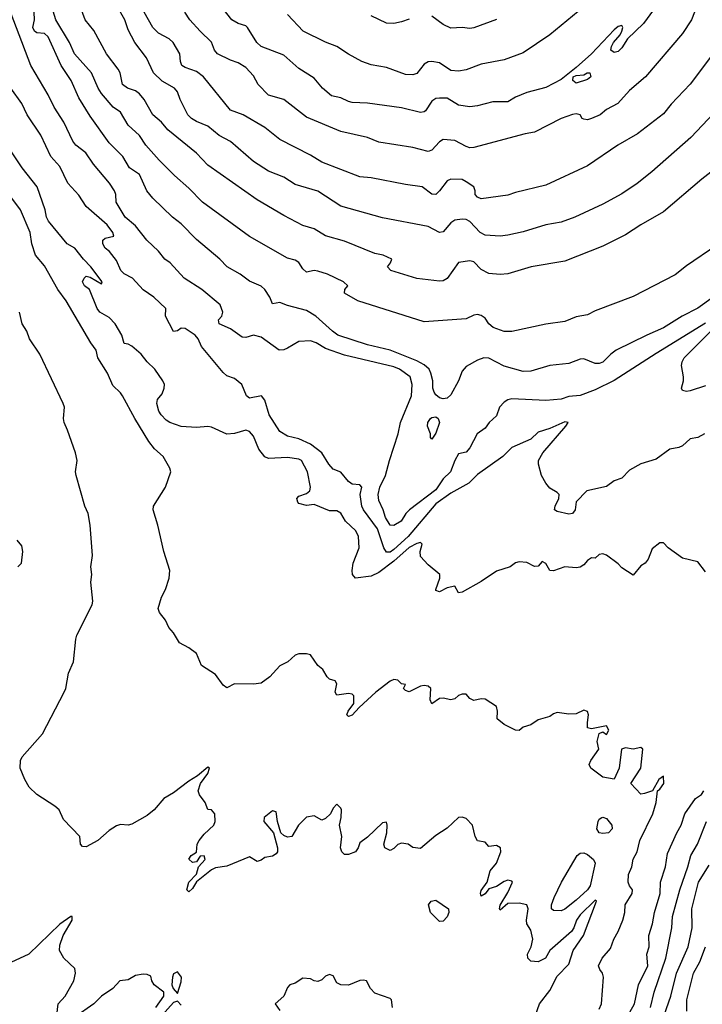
# Model space of a CAD drawing. Header units: metres. Extents: x -46681 to -43747, y -240911 to -237677.
# Tile 366 of 656: x -44753 to -44664, y -240104 to -239975. Entities that reach past the tile are written whole.
import ezdxf

# ---------------------------------------------------------------- set-up
doc = ezdxf.new("R2010")
doc.units = ezdxf.units.M
doc.layers.add('CONTOUR_INDEX', color=1, linetype='Continuous')
doc.layers.add('CONTOUR_INTER', color=3, linetype='Continuous')

msp = doc.modelspace()

# ---------------------------------------------------------------- linework, layer by layer
at = {"layer": 'CONTOUR_INDEX'}
for points, elevation in [([(-44662.07, -240011.02), (-44664.1, -240012.46), (-44666.17, -240013.52), (-44668.6, -240015.06), (-44670.83, -240016.02), (-44674.83, -240018.02), (-44675.56, -240018.52), (-44676.6, -240019.57), (-44677.1, -240019.76), (-44677.6, -240019.76), (-44679.1, -240019.14), (-44679.6, -240019.2), (-44681.1, -240019.74), (-44683.6, -240020.04), (-44686.1, -240020.78), (-44687.1, -240020.82), (-44689.6, -240020.09), (-44691.6, -240019.04), (-44692.25, -240019.02), (-44693.1, -240019.33), (-44694.6, -240020.14), (-44695.1, -240020.75), (-44695.59, -240022.02), (-44696.6, -240023.87), (-44697.1, -240024.33), (-44697.6, -240024.42), (-44698.1, -240024.3), (-44698.6, -240023.87), (-44698.8, -240023.52), (-44698.96, -240023.02), (-44698.97, -240022.02), (-44699.25, -240021.02), (-44699.46, -240020.52), (-44700.1, -240019.93), (-44701.1, -240019.41), (-44704.6, -240018), (-44707.6, -240017.31), (-44711.49, -240016.02), (-44712.21, -240015.52), (-44714.4, -240013.52), (-44715.6, -240012.8), (-44718.1, -240012.14), (-44719.1, -240011.72), (-44720.1, -240011.91), (-44720.44, -240011.02), (-44721.1, -240010.01), (-44721.6, -240009.58), (-44723.1, -240008.92), (-44724.33, -240008.02), (-44726.04, -240007.02), (-44727, -240006.02), (-44730.1, -240003.43), (-44732.1, -240001.39), (-44733.26, -240000.52), (-44735.85, -239998.02), (-44736.61, -239997.02), (-44737.6, -239994.87), (-44738.91, -239994.02), (-44739.77, -239992.52), (-44741.6, -239990.7), (-44744.1, -239987.19), (-44745.6, -239984.78), (-44746.6, -239982.51), (-44747.89, -239980.52), (-44749.6, -239976.77), (-44750.1, -239976.34), (-44751.1, -239976.25), (-44751.42, -239976.02), (-44751.62, -239975.52), (-44751.43, -239974.52), (-44751.44, -239973.52)], 80), ([(-44664.54, -239973.52), (-44664.95, -239974.52), (-44666.1, -239976.33), (-44671, -239982.02), (-44673.1, -239983.83), (-44674.63, -239985.52), (-44676.1, -239986.34), (-44676.96, -239987.02), (-44678.1, -239987.53), (-44678.6, -239987.68), (-44679.1, -239987.62), (-44679.33, -239987.52), (-44679.6, -239987.02), (-44680.1, -239986.92), (-44680.6, -239986.98), (-44682.1, -239987.51), (-44685.6, -239989.33), (-44686.81, -239989.52), (-44693.6, -239991.33), (-44694.1, -239991.36), (-44694.6, -239991.22), (-44696.1, -239990.4), (-44697.6, -239990.3), (-44698.1, -239990.58), (-44699.1, -239991.69), (-44699.6, -239991.84), (-44701.6, -239991.35), (-44706.1, -239990.64), (-44707.6, -239990), (-44711.1, -239989.23), (-44715.6, -239987.34), (-44718.6, -239985.02), (-44720.6, -239984.43), (-44721.96, -239983.02), (-44722.6, -239981.9), (-44723.6, -239980.81), (-44724.6, -239980.19), (-44725.6, -239979.86), (-44727.33, -239979.02), (-44727.74, -239978.52), (-44728.1, -239977.47), (-44729.6, -239976.03), (-44730.98, -239974.52), (-44731.63, -239973.52)], 85), ([(-44685.47, -240105.52), (-44684.92, -240104.02), (-44683.6, -240102.26), (-44682.6, -240100.4), (-44681.1, -240098.81), (-44680.49, -240097.02), (-44679.16, -240095.02), (-44677.44, -240090.52), (-44677.6, -240090.4), (-44679.6, -240092.33), (-44680.05, -240093.02), (-44680.42, -240094.02), (-44680.73, -240094.52), (-44683.56, -240097.02), (-44684.14, -240098.02), (-44685.1, -240098.5), (-44686.1, -240098.44), (-44686.47, -240098.02), (-44686.52, -240097.52), (-44686.02, -240096.52), (-44685.82, -240095.52), (-44686.1, -240094.32), (-44686.6, -240093.51), (-44686.67, -240093.02), (-44686.43, -240091.52), (-44686.59, -240091.02), (-44687.6, -240090.77), (-44689.1, -240090.84), (-44690.1, -240091.7), (-44690.21, -240091.52), (-44690.1, -240091.07), (-44689.1, -240089.39), (-44688.49, -240088.02), (-44688.6, -240087.88), (-44689.1, -240087.77), (-44689.6, -240087.93), (-44690.6, -240088.61), (-44691.6, -240088.91), (-44692.1, -240089.55), (-44692.6, -240089.87), (-44692.69, -240089.52), (-44692.6, -240089.12), (-44691.85, -240088.02), (-44691.43, -240086.52), (-44690.61, -240085.52), (-44690.04, -240084.02), (-44690.09, -240083.52), (-44690.6, -240083.18), (-44691.6, -240083.33), (-44692.1, -240082.75), (-44693.1, -240082.6), (-44693.41, -240082.02), (-44693.77, -240080.52), (-44694.6, -240079.65), (-44695.1, -240079.45), (-44695.62, -240079.52), (-44697.1, -240080.93), (-44698.6, -240081.89), (-44700.6, -240083.58), (-44701.6, -240083.45), (-44702.22, -240083.02), (-44703.1, -240082.87), (-44703.6, -240083.08), (-44704.1, -240083.61), (-44704.6, -240083.85), (-44705.32, -240083.52), (-44705.45, -240083.02), (-44705.02, -240081.52), (-44704.98, -240080.52), (-44705.1, -240080.14), (-44705.6, -240080.22), (-44707.6, -240082.12), (-44708.6, -240082.84), (-44708.82, -240083.52), (-44709.18, -240084.02), (-44710.1, -240084.4), (-44710.6, -240084.37), (-44710.96, -240084.02), (-44711.15, -240083.52), (-44710.95, -240082.02), (-44711.25, -240080.52), (-44711.05, -240079.52), (-44711.01, -240078.52), (-44711.1, -240078.27), (-44711.6, -240077.74), (-44712.1, -240078.3), (-44712.45, -240079.02), (-44713.1, -240079.65), (-44713.6, -240079.86), (-44714.6, -240079.3), (-44715.6, -240079.48), (-44716.66, -240080.52), (-44717.56, -240082.02), (-44718.1, -240082.1), (-44718.6, -240081.89), (-44719, -240081.52), (-44719.42, -240080.02), (-44719.6, -240078.75), (-44720.1, -240078.62), (-44721.17, -240079.52), (-44721.23, -240080.02), (-44719.96, -240081.52), (-44719.41, -240083.52), (-44719.42, -240084.02), (-44719.6, -240084.29), (-44720.1, -240084.6), (-44721.1, -240084.76), (-44721.6, -240085.12), (-44722.1, -240085.29), (-44723.1, -240084.69), (-44726.1, -240085.9), (-44727.6, -240086.14), (-44728.1, -240086.4), (-44730.1, -240087.98), (-44730.6, -240088.85), (-44731.1, -240089.31), (-44731.35, -240089.02), (-44731.12, -240088.02), (-44730.1, -240086.97), (-44729.81, -240086.02), (-44728.95, -240085.02), (-44729.1, -240084.57), (-44729.6, -240084.58), (-44730.1, -240085.35), (-44730.6, -240085.43), (-44731.1, -240084.99), (-44730.79, -240084.52), (-44730.1, -240084.09), (-44730, -240083.02), (-44729.76, -240082.52), (-44729.1, -240081.72), (-44727.8, -240080.52), (-44727.62, -240080.02), (-44727.67, -240079.02), (-44728.1, -240078.51), (-44728.6, -240078.45), (-44728.94, -240077.52), (-44729.71, -240076.52), (-44729.86, -240076.02), (-44729.58, -240075.02), (-44728.6, -240073.72), (-44728.39, -240073.02), (-44728.6, -240072.87), (-44729.96, -240074.02), (-44731.1, -240074.73), (-44733.1, -240076.25), (-44734.4, -240077.02), (-44735.68, -240078.52), (-44736.6, -240079.25), (-44738.6, -240080.37), (-44739.1, -240080.51), (-44740.1, -240080.45), (-44740.6, -240080.61), (-44741.6, -240081.23), (-44743.1, -240082.54), (-44744.6, -240083.39), (-44745.1, -240083.32), (-44745.35, -240083.02), (-44745.47, -240082.02), (-44747.6, -240079.79), (-44748.19, -240078.52), (-44748.75, -240078.02), (-44751.1, -240076.47), (-44752.1, -240075.51), (-44752.7, -240074.52), (-44753.29, -240073.02), (-44753.24, -240072.02), (-44753.05, -240071.52), (-44750.37, -240068.52), (-44747.53, -240063.02), (-44747.31, -240062.52), (-44746.96, -240060.52), (-44746.27, -240059.02), (-44745.99, -240056.02), (-44745.83, -240055.52), (-44743.82, -240051.52), (-44743.73, -240051.02), (-44744.01, -240048.52), (-44743.87, -240047.52), (-44744.01, -240046.52), (-44743.8, -240045.02), (-44744.09, -240041.02), (-44744.33, -240039.52), (-44744.81, -240038.52), (-44745.94, -240034.52), (-44746.03, -240034.02), (-44745.81, -240032.52), (-44746.01, -240031.52), (-44747.05, -240028.52), (-44747.53, -240027.52), (-44747.62, -240027.02), (-44747.48, -240025.52), (-44747.63, -240025.02), (-44750.73, -240018.52), (-44752.08, -240016.52), (-44752.41, -240015.52), (-44753.05, -240014.52), (-44753.38, -240013.02)], 75), ([(-44699.29, -240027.02), (-44699.1, -240026.85), (-44698.6, -240026.78), (-44698.27, -240027.02), (-44698.1, -240027.52), (-44698.6, -240028.91), (-44699.1, -240029.73), (-44699.27, -240029.52), (-44699.3, -240029.02), (-44699.69, -240028.02), (-44699.66, -240027.52), (-44699.29, -240027.02)], 80), ([(-44699.19, -240090.52), (-44698.6, -240090.38), (-44696.93, -240091.52), (-44696.86, -240092.02), (-44697.1, -240092.58), (-44697.6, -240093.15), (-44698.1, -240093.18), (-44699.29, -240092.02), (-44699.56, -240091.02), (-44699.19, -240090.52)], 75), ([(-44665.55, -240105.02), (-44665.55, -240103.52), (-44664.69, -240100.02), (-44663.84, -240098.52), (-44663.1, -240096.55)], 80)]:
    msp.add_lwpolyline(points, dxfattribs=dict(at, elevation=elevation))
at = {"layer": 'CONTOUR_INTER'}
for points, elevation in [([(-44663.1, -240014.46), (-44669.6, -240018.43), (-44675.1, -240022), (-44677.6, -240023.21), (-44679.6, -240023.99), (-44681.1, -240024.12), (-44682.1, -240024.44), (-44684.1, -240024.64), (-44688.6, -240024.43), (-44689.1, -240024.54), (-44689.6, -240024.86), (-44690.22, -240025.52), (-44690.6, -240026.63), (-44691.55, -240027.52), (-44692.1, -240028.28), (-44693.16, -240029.02), (-44694.1, -240030.87), (-44694.6, -240031.41), (-44695.6, -240031.66), (-44696.07, -240032.52), (-44696.65, -240034.02), (-44697.6, -240034.93), (-44698.6, -240036.39), (-44702.04, -240039.02), (-44702.52, -240039.52), (-44703.17, -240040.52), (-44704.1, -240041.1), (-44704.6, -240041.05), (-44705.22, -240040.02), (-44705.51, -240039.02), (-44706.1, -240037.78), (-44706.19, -240037.02), (-44705.94, -240036.02), (-44705.22, -240034.52), (-44704.7, -240032.52), (-44703.56, -240029.02), (-44703.23, -240027.52), (-44701.81, -240024.02), (-44701.7, -240022.52), (-44701.95, -240021.52), (-44703.35, -240020.52), (-44704.1, -240020.2), (-44710.6, -240018.68), (-44713.1, -240017.8), (-44714.33, -240017.02), (-44715.1, -240016.76), (-44716.6, -240016.85), (-44718.1, -240017.76), (-44718.6, -240017.97), (-44719.21, -240018.02), (-44721.6, -240016.29), (-44722.6, -240016.05), (-44723.6, -240016.34), (-44724.1, -240016.28), (-44725.6, -240015.22), (-44727.1, -240014.52), (-44727.18, -240014.02), (-44726.75, -240013.52), (-44726.63, -240013.02), (-44726.97, -240012.02), (-44729.38, -240010.02), (-44731.7, -240008.52), (-44733.57, -240006.52), (-44734.27, -240006.02), (-44735.1, -240004.98), (-44736.62, -240003.52), (-44738.1, -240001.64), (-44739.47, -240000.52), (-44740.68, -239998.52), (-44740.69, -239997.52), (-44740.87, -239997.02), (-44741.55, -239996.02), (-44743.64, -239993.52), (-44744.67, -239992.02), (-44745.98, -239991.02), (-44746.36, -239990.52), (-44747.56, -239988.02), (-44748.83, -239986.02), (-44749.6, -239984.42), (-44751.91, -239980.52), (-44755.31, -239971.52)], 79), ([(-44661.6, -240004.2), (-44665.6, -240006.89), (-44667.1, -240008.09), (-44672.6, -240010.96), (-44677.6, -240012.82), (-44678.6, -240013.35), (-44680.1, -240013.63), (-44681.6, -240014.24), (-44684.1, -240014.59), (-44688.6, -240015.56), (-44689.6, -240015.53), (-44691.06, -240015.02), (-44691.63, -240014.52), (-44692.1, -240013.81), (-44692.6, -240013.44), (-44693.1, -240013.31), (-44693.6, -240013.41), (-44694.6, -240013.9), (-44700.1, -240014.27), (-44708.86, -240011.52), (-44710.6, -240010.52), (-44710.55, -240010.02), (-44710.19, -240009.52), (-44710.72, -240009.02), (-44712.86, -240008.02), (-44714.1, -240007.6), (-44714.6, -240007.53), (-44715.6, -240007.72), (-44716.1, -240007.29), (-44716.6, -240006.48), (-44717.1, -240006.17), (-44718.1, -240005.91), (-44723.1, -240003.04), (-44729.3, -239998.52), (-44731.1, -239996.67), (-44732.98, -239995.02), (-44735, -239993.02), (-44736.77, -239991.02), (-44737.6, -239989.76), (-44739.1, -239988.39), (-44740.1, -239986.69), (-44741.04, -239986.02), (-44742.6, -239984.21), (-44743.03, -239983.52), (-44743.92, -239981.52), (-44746.16, -239979.02), (-44746.8, -239977.52), (-44748.6, -239974.52), (-44749.52, -239971.52)], 81), ([(-44661.02, -239993.52), (-44663.57, -239995.52), (-44668.6, -239999.79), (-44671.6, -240001.5), (-44673.6, -240002.82), (-44676.6, -240004.33), (-44681.6, -240006.28), (-44686.04, -240007.02), (-44689.1, -240007.96), (-44690.1, -240008.06), (-44691.6, -240007.92), (-44692.6, -240007.41), (-44693.6, -240006.4), (-44694.1, -240006.25), (-44695.6, -240006.46), (-44697.1, -240008.58), (-44697.6, -240008.87), (-44698.1, -240008.93), (-44701.1, -240008.58), (-44704.52, -240007.52), (-44704.97, -240007.02), (-44704.56, -240006.52), (-44704.37, -240006.02), (-44705.52, -240005.52), (-44706.6, -240005.27), (-44710.6, -240003.67), (-44713.1, -240002.98), (-44714.6, -240002.04), (-44716.1, -240001.58), (-44718.6, -240000.28), (-44722.1, -239998.21), (-44728.6, -239993.66), (-44730.1, -239992.08), (-44733.86, -239989.02), (-44734.71, -239988.02), (-44735.83, -239987.02), (-44737, -239985.02), (-44737.6, -239984.29), (-44738.1, -239983.88), (-44739.18, -239983.52), (-44739.83, -239983.02), (-44740.13, -239981.52), (-44740.39, -239981.02), (-44741.96, -239979.02), (-44743.6, -239975.93), (-44744.75, -239974.52), (-44746.02, -239971.02)], 82), ([(-44661.24, -239986.02), (-44665, -239990.02), (-44670.15, -239994.52), (-44672.1, -239996.05), (-44674.1, -239997.42), (-44676.6, -239998.79), (-44680.27, -240000.52), (-44682.1, -240001.18), (-44684.1, -240001.53), (-44687.1, -240002.44), (-44689.1, -240002.89), (-44690.1, -240002.99), (-44692.1, -240002.85), (-44692.73, -240002.52), (-44694.1, -240001.09), (-44694.6, -240000.81), (-44695.1, -240000.75), (-44696.1, -240000.88), (-44696.6, -240001.25), (-44697.6, -240002.43), (-44698.1, -240002.51), (-44699.6, -240001.73), (-44705.6, -240000.61), (-44711.1, -239999.04), (-44714.1, -239997.08), (-44717.1, -239996.2), (-44718.6, -239995.23), (-44720.6, -239994.44), (-44722.6, -239993.19), (-44725.6, -239990.55), (-44727.1, -239989.75), (-44728.61, -239988.52), (-44730.1, -239987.92), (-44730.76, -239987.52), (-44731.23, -239987.02), (-44732.25, -239985.02), (-44732.6, -239984.02), (-44732.97, -239983.52), (-44734.6, -239982.62), (-44735.73, -239981.52), (-44736.67, -239979.52), (-44738.23, -239977.52), (-44739.1, -239975.84), (-44739.53, -239974.52), (-44740.6, -239972.6)], 83), ([(-44660.97, -239977.52), (-44665.1, -239983), (-44667.6, -239985.63), (-44668.6, -239986.88), (-44672.05, -239989.52), (-44674.63, -239991.02), (-44678.6, -239993.74), (-44684.1, -239996.27), (-44688.1, -239997.24), (-44689.1, -239997.61), (-44692.6, -239998.09), (-44693.1, -239997.88), (-44693.4, -239997.52), (-44693.4, -239997.02), (-44693.59, -239996.52), (-44694.6, -239995.83), (-44695.1, -239995.55), (-44696.6, -239995.49), (-44697.1, -239995.74), (-44698.1, -239997.04), (-44698.6, -239997.51), (-44699.1, -239997.49), (-44700.38, -239996.52), (-44702.6, -239996.22), (-44707.1, -239995.33), (-44708.6, -239995.18), (-44713.6, -239993.28), (-44715.1, -239992.36), (-44719.1, -239990.29), (-44721.1, -239988.7), (-44723.95, -239987.02), (-44725.6, -239986.43), (-44729.16, -239982.02), (-44730.1, -239981.31), (-44731.6, -239980.79), (-44732.01, -239980.52), (-44732.21, -239980.02), (-44732.3, -239979.02), (-44733.17, -239977.52), (-44733.7, -239977.02), (-44735.1, -239976.27), (-44735.82, -239975.52), (-44737.57, -239972.52)], 84), ([(-44669.1, -239972.06), (-44671.27, -239975.02), (-44673.37, -239977.02), (-44674.1, -239978.22), (-44674.6, -239978.71), (-44675.1, -239978.83), (-44675.54, -239978.52), (-44675.47, -239978.02), (-44675.2, -239977.52), (-44674.32, -239976.52), (-44674.09, -239976.02), (-44673.98, -239975.52), (-44674.1, -239975.29), (-44674.6, -239975.41), (-44675.1, -239975.85), (-44678.1, -239978.99), (-44680.1, -239980.82), (-44682.1, -239982.38), (-44684.1, -239983.43), (-44686.6, -239984.1), (-44688.1, -239984.72), (-44689.1, -239985.31), (-44691.1, -239985.33), (-44693.1, -239985.87), (-44694.1, -239985.97), (-44695.6, -239985.78), (-44697.1, -239984.84), (-44698.1, -239984.82), (-44698.6, -239984.89), (-44699.1, -239985.24), (-44699.96, -239986.52), (-44700.1, -239986.65), (-44700.6, -239986.71), (-44703.1, -239986.13), (-44707.6, -239985.49), (-44709.6, -239985.4), (-44710.1, -239985.29), (-44711.1, -239984.8), (-44712.34, -239984.52), (-44713.51, -239983.52), (-44714.6, -239982.21), (-44716.6, -239980.95), (-44718.6, -239979.19), (-44721.57, -239978.02), (-44722.17, -239977.52), (-44723.38, -239975.52), (-44723.6, -239975.34), (-44724.6, -239975.03), (-44725.44, -239974.52), (-44726.6, -239973.07)], 86), ([(-44679.1, -239972.83), (-44683.6, -239976.51), (-44687.1, -239978.89), (-44689.6, -239979.81), (-44692.6, -239980.35), (-44694.6, -239981.11), (-44695.6, -239981.29), (-44696.6, -239981.19), (-44698.1, -239980.21), (-44699.1, -239980.02), (-44699.6, -239980.07), (-44700.1, -239980.36), (-44701.1, -239981.59), (-44701.6, -239981.77), (-44702.6, -239981.73), (-44705.1, -239980.79), (-44707.1, -239980.45), (-44708.32, -239980.02), (-44710.1, -239979.07), (-44711.62, -239978.02), (-44713.1, -239977.45), (-44716.07, -239976.02), (-44718.1, -239973.83)], 87), ([(-44702.1, -239974.43), (-44703.1, -239974.78), (-44704.1, -239975.03), (-44705.1, -239974.99), (-44707.09, -239974.02)], 88), ([(-44690.6, -239974.48), (-44693.6, -239975.57), (-44694.1, -239975.65), (-44695.1, -239975.55), (-44696.6, -239975.64), (-44697.6, -239975.16), (-44699.1, -239974.03)], 88), ([(-44678.68, -239981.52), (-44678.33, -239981.52), (-44678.17, -239982.02), (-44678.6, -239982.38), (-44680.1, -239982.87), (-44680.57, -239982.52), (-44680.53, -239982.02), (-44680.1, -239981.84), (-44679.1, -239981.79), (-44678.68, -239981.52)], 86), ([(-44663.23, -240029.02), (-44664.1, -240029.49), (-44665.1, -240029.66), (-44666.1, -240030.6), (-44666.6, -240030.83), (-44667.77, -240031.02), (-44669.6, -240032.36), (-44671.6, -240032.98), (-44673.1, -240033.82), (-44674.1, -240034.85), (-44675.1, -240035.19), (-44676.1, -240035.96), (-44678.73, -240036.52), (-44680.1, -240037.97), (-44680.25, -240039.02), (-44680.59, -240039.52), (-44681.1, -240039.57), (-44682.6, -240039.24), (-44682.96, -240039.02), (-44682.89, -240038.52), (-44682.4, -240037.52), (-44682.33, -240037.02), (-44682.6, -240036.73), (-44683.6, -240036.19), (-44684.1, -240035.51), (-44684.67, -240034.52), (-44685.09, -240033.02), (-44685.07, -240032.52), (-44684.51, -240031.52), (-44681.49, -240028.02), (-44681.18, -240027.52), (-44681.6, -240027.45), (-44683.6, -240028.33), (-44685.1, -240028.81), (-44686.1, -240029.7), (-44688.6, -240030.82), (-44689.77, -240032.02), (-44693.1, -240034.37), (-44694.25, -240035.52), (-44696.6, -240036.82), (-44698.6, -240038.22), (-44702.22, -240042.52), (-44704.1, -240044.24), (-44704.6, -240044.58), (-44705.1, -240044.61), (-44705.41, -240044.02), (-44706.27, -240041.52), (-44708.1, -240039.02), (-44708.32, -240038.52), (-44708.53, -240037.02), (-44708.32, -240036.02), (-44708.6, -240035.74), (-44709.6, -240035.64), (-44709.79, -240035.52), (-44710.1, -240035.31), (-44711.1, -240034.07), (-44712.1, -240033.65), (-44712.66, -240033.02), (-44713.6, -240031.52), (-44715.1, -240030.36), (-44716.6, -240029.69), (-44718.1, -240029.31), (-44719.1, -240028.69), (-44720.54, -240026.52), (-44721.1, -240024.6), (-44721.55, -240024.02), (-44723.1, -240024.32), (-44723.53, -240024.02), (-44724.13, -240022.52), (-44725.1, -240021.72), (-44726.1, -240021.39), (-44726.6, -240020.96), (-44729.44, -240017.52), (-44729.88, -240016.52), (-44730.25, -240016.02), (-44731.6, -240015.15), (-44732.1, -240015.13), (-44732.6, -240015.44), (-44733.1, -240015.57), (-44734.16, -240013.52), (-44734.14, -240012.52), (-44735.72, -240011.02), (-44737.1, -240010.08), (-44738.51, -240008.52), (-44739.6, -240007.97), (-44740.06, -240007.52), (-44740.6, -240006.19), (-44741.55, -240005.02), (-44742.1, -240004.57), (-44742.42, -240004.02), (-44742.4, -240003.52), (-44742.1, -240003.27), (-44740.98, -240003.02), (-44741.09, -240002.52), (-44741.85, -240001.52), (-44744.6, -239999.1), (-44745.6, -239997.6), (-44747.01, -239996.02), (-44748.1, -239993.83), (-44749.28, -239992.52), (-44750.6, -239989.7), (-44752.36, -239987.02), (-44753.08, -239985.52), (-44754.52, -239983.52)], 78), ([(-44663.1, -240047.19), (-44664.1, -240045.85), (-44666.1, -240045.37), (-44667.99, -240044.02), (-44668.6, -240043.38), (-44669.1, -240043.38), (-44670.1, -240044.15), (-44670.64, -240045.52), (-44671.02, -240046.02), (-44671.6, -240046.38), (-44672.6, -240047.62), (-44674.1, -240046.67), (-44674.6, -240046.14), (-44676.1, -240044.97), (-44676.6, -240044.8), (-44677.1, -240044.92), (-44677.6, -240045.36), (-44678.1, -240045.34), (-44678.6, -240045.67), (-44679.1, -240046.26), (-44679.6, -240046.55), (-44680.1, -240046.65), (-44681.6, -240046.54), (-44683.1, -240047.03), (-44683.6, -240047.01), (-44684.1, -240046.08), (-44684.6, -240045.83), (-44685.1, -240046.45), (-44685.6, -240046.48), (-44686.6, -240045.95), (-44687.6, -240045.85), (-44688.1, -240046), (-44688.78, -240046.52), (-44690.6, -240047.08), (-44692.6, -240048.44), (-44695.1, -240049.84), (-44695.6, -240049.96), (-44696.1, -240049.07), (-44697.1, -240049.27), (-44698.1, -240049.82), (-44698.6, -240049.65), (-44698.6, -240049.52), (-44698.04, -240048.02), (-44698.08, -240047.52), (-44699.6, -240046.25), (-44700.6, -240045.16), (-44700.67, -240044.52), (-44700.4, -240043.52), (-44700.6, -240043.34), (-44701.1, -240043.44), (-44702.1, -240043.98), (-44704.1, -240045.79), (-44706.1, -240047.28), (-44707.1, -240047.73), (-44709.14, -240048.02), (-44709.55, -240047.52), (-44709.61, -240047.02), (-44709.48, -240046.02), (-44708.69, -240044.02), (-44708.78, -240042.52), (-44709.1, -240041.79), (-44710.49, -240040.52), (-44711.1, -240039.45), (-44711.6, -240039.17), (-44712.6, -240039.13), (-44714.6, -240038.32), (-44715.6, -240038.45), (-44716.6, -240038.17), (-44716.76, -240038.02), (-44716.87, -240037.52), (-44716.6, -240037.21), (-44715.6, -240036.88), (-44715.18, -240036.52), (-44715.07, -240036.02), (-44715.5, -240034.02), (-44716.25, -240032.52), (-44716.6, -240032.34), (-44718.1, -240032.13), (-44720.6, -240032.25), (-44721.1, -240032.05), (-44721.9, -240031.02), (-44722.6, -240029.31), (-44723.1, -240028.69), (-44723.6, -240028.55), (-44725.1, -240028.96), (-44726.1, -240029.08), (-44728.1, -240028.16), (-44728.6, -240028.05), (-44730.1, -240028.17), (-44732.1, -240028.06), (-44733.6, -240027.54), (-44734.1, -240027.21), (-44734.76, -240026.52), (-44735.06, -240026.02), (-44735.3, -240025.02), (-44735.22, -240024.52), (-44734.6, -240023.76), (-44734.34, -240023.02), (-44734.32, -240022.52), (-44734.52, -240022.02), (-44735.57, -240020.52), (-44736.59, -240019.52), (-44737.38, -240018.52), (-44738.6, -240017.49), (-44739.1, -240017.23), (-44739.6, -240017.15), (-44739.93, -240016.02), (-44740.78, -240014.52), (-44741.6, -240013.69), (-44742.81, -240013.02), (-44743.16, -240012.52), (-44744.17, -240010.02), (-44744.82, -240009.52), (-44745.09, -240009.02), (-44744.88, -240008.52), (-44744.6, -240008.26), (-44744.1, -240008.42), (-44742.6, -240009.29), (-44742.52, -240009.02), (-44743.98, -240007.02), (-44744.96, -240006.02), (-44746.1, -240004.56), (-44747.1, -240004), (-44749.58, -240001.02), (-44749.84, -240000.52), (-44750, -239999.52), (-44751.07, -239996.52), (-44753.02, -239994.02), (-44754.6, -239991.65)], 77), ([(-44677.1, -240104.72), (-44676.78, -240104.02), (-44676.51, -240100.52), (-44676.64, -240100.02), (-44677, -240099.52), (-44677.18, -240099.02), (-44676.68, -240098.02), (-44675.6, -240096.75), (-44675.16, -240095.52), (-44674.58, -240094.52), (-44673.95, -240093.02), (-44673.69, -240092.02), (-44673.67, -240091.02), (-44672.73, -240089.52), (-44672.68, -240089.02), (-44673.1, -240088.51), (-44673.29, -240088.02), (-44673.22, -240087.02), (-44672.78, -240086.02), (-44672.6, -240084.98), (-44672.1, -240084.03), (-44671.72, -240082.52), (-44670.02, -240079.02), (-44669.6, -240077.52), (-44669.41, -240076.02), (-44669.1, -240075.78), (-44668.58, -240075.02), (-44668.6, -240074.09), (-44669.25, -240074.52), (-44670.05, -240076.02), (-44671.1, -240076.36), (-44671.6, -240076.43), (-44672.9, -240075.02), (-44671.59, -240073.02), (-44671.33, -240070.52), (-44671.6, -240070.31), (-44672.6, -240070.51), (-44673.6, -240070.33), (-44674.16, -240070.52), (-44674.47, -240073.02), (-44675.1, -240074.48), (-44676.6, -240074.19), (-44678.17, -240073.02), (-44678.41, -240072.52), (-44678.2, -240072.02), (-44677.12, -240070.52), (-44677.36, -240069.52), (-44677.1, -240068.44), (-44676.6, -240068.25), (-44676.1, -240068.58), (-44675.81, -240068.02), (-44676.1, -240067.44), (-44678.1, -240067.85), (-44678.6, -240067.72), (-44678.64, -240067.02), (-44678.5, -240066.02), (-44678.6, -240065.58), (-44679.1, -240065.39), (-44680.1, -240065.89), (-44681.1, -240065.91), (-44682.6, -240065.68), (-44683.1, -240065.86), (-44683.6, -240066.23), (-44685.1, -240066.67), (-44686.1, -240067.31), (-44687.1, -240067.62), (-44687.6, -240068.04), (-44688.1, -240068.01), (-44689.6, -240067.27), (-44690.51, -240066.52), (-44690.47, -240065.52), (-44690.6, -240064.89), (-44692.1, -240063.93), (-44692.6, -240063.88), (-44693.6, -240064.1), (-44694.1, -240063.86), (-44694.6, -240063.29), (-44695.1, -240063.3), (-44695.6, -240063.47), (-44696.1, -240063.89), (-44696.6, -240064.02), (-44697.6, -240063.79), (-44698.1, -240063.87), (-44699.1, -240064.56), (-44699.35, -240064.02), (-44699.23, -240062.52), (-44699.6, -240062.23), (-44700.1, -240062.15), (-44700.6, -240062.24), (-44702.1, -240062.99), (-44702.6, -240062.78), (-44702.84, -240062.52), (-44702.6, -240062), (-44703.1, -240061.93), (-44703.6, -240061.43), (-44704.1, -240061.35), (-44704.6, -240061.58), (-44706.47, -240063.02), (-44708.7, -240065.02), (-44709.6, -240066.05), (-44710.1, -240066.21), (-44710.28, -240066.02), (-44710.12, -240065.52), (-44709.38, -240064.52), (-44709.37, -240063.52), (-44709.6, -240063.27), (-44710.1, -240063.18), (-44711.6, -240063.42), (-44711.82, -240063.02), (-44711.6, -240061.92), (-44711.85, -240061.52), (-44712.6, -240061.3), (-44712.91, -240061.02), (-44713.48, -240060.02), (-44714.13, -240059.52), (-44715.1, -240058.09), (-44715.6, -240057.96), (-44716.6, -240057.95), (-44717.1, -240058.14), (-44718.08, -240059.02), (-44719.1, -240059.54), (-44720.45, -240061.02), (-44721.6, -240061.82), (-44722.6, -240061.95), (-44725.1, -240061.92), (-44726.1, -240062.43), (-44726.6, -240062.08), (-44727.6, -240060.7), (-44729.44, -240059.52), (-44730.1, -240057.94), (-44731.1, -240057.17), (-44732.31, -240056.52), (-44733.1, -240055.2), (-44733.73, -240054.52), (-44734.15, -240053.52), (-44734.96, -240052.52), (-44735.14, -240052.02), (-44734.71, -240050.52), (-44734.15, -240049.52), (-44733.7, -240048.02), (-44733.58, -240047.02), (-44734.37, -240044.52), (-44735.18, -240041.02), (-44735.8, -240039.02), (-44735.75, -240038.52), (-44734.18, -240036.02), (-44733.47, -240034.02), (-44733.59, -240033.52), (-44734.48, -240032.02), (-44735.6, -240031), (-44736.38, -240030.02), (-44738.21, -240027.02), (-44739.83, -240024.02), (-44740.1, -240023.61), (-44741.1, -240022.67), (-44741.82, -240021.02), (-44743.07, -240019.02), (-44743.28, -240018.02), (-44744.01, -240017.02), (-44747.26, -240011.52), (-44748.35, -240010.02), (-44750.1, -240006.89), (-44751.27, -240005.52), (-44751.78, -240004.02), (-44751.99, -240002.52), (-44753.26, -239999.52), (-44754.4, -239998.02)], 76), ([(-44663.1, -240022.72), (-44665.1, -240023.34), (-44665.6, -240023.44), (-44666.1, -240023.32), (-44666.25, -240023.02), (-44665.98, -240022.02), (-44666, -240021.52), (-44666.25, -240020.02), (-44666.18, -240019.52), (-44665.89, -240019.02), (-44662.37, -240015.52)], 79), ([(-44753.6, -240046.5), (-44753.12, -240046.02), (-44752.94, -240044.52), (-44753.1, -240043.75), (-44753.71, -240043.02)], 74), ([(-44673.84, -240106.52), (-44672.42, -240104.02), (-44671.9, -240101.52), (-44670.69, -240099.02), (-44670.81, -240097.52), (-44670.52, -240096.52), (-44670.55, -240095.02), (-44670.08, -240093.52), (-44669.82, -240092.02), (-44669.04, -240089.52), (-44669.01, -240088.02), (-44668.35, -240086.02), (-44668.1, -240084.24), (-44666.88, -240081.52), (-44666.29, -240080.52), (-44665.81, -240079.02), (-44664.42, -240077.02), (-44663.6, -240076.47), (-44663.29, -240076.02)], 77), ([(-44676.75, -240079.52), (-44676.6, -240079.46), (-44676.1, -240079.66), (-44675.44, -240080.52), (-44675.38, -240081.02), (-44675.85, -240081.52), (-44676.6, -240081.62), (-44677.08, -240081.52), (-44677.38, -240081.02), (-44677.23, -240080.02), (-44677.1, -240079.74), (-44676.75, -240079.52)], 76), ([(-44670.35, -240104.52), (-44669.86, -240102.52), (-44668.29, -240098.02), (-44667.53, -240094.02), (-44667.42, -240092.52), (-44666.45, -240089.02), (-44665.41, -240086.02), (-44665.03, -240084.52), (-44664.16, -240083.02), (-44662.94, -240080.02)], 78), ([(-44679.97, -240084.52), (-44679.6, -240084.2), (-44679.1, -240084.15), (-44678.6, -240084.36), (-44677.85, -240085.02), (-44677.62, -240085.52), (-44678.25, -240088.52), (-44678.62, -240089.02), (-44680.1, -240090.41), (-44681.6, -240091.56), (-44682.1, -240091.79), (-44683.1, -240091.77), (-44683.36, -240091.52), (-44683.36, -240091.02), (-44683, -240090.02), (-44682.03, -240088.02), (-44679.97, -240084.52)], 76), ([(-44668.53, -240105.52), (-44667.66, -240103.02), (-44666.91, -240100.02), (-44665.35, -240096.52), (-44664.85, -240094.02), (-44664.87, -240091.52), (-44663.99, -240088.02), (-44662.6, -240085.79)], 79), ([(-44748.48, -240105.52), (-44748.32, -240104.02), (-44747.4, -240103.02), (-44746.79, -240102.02), (-44746.25, -240101.02), (-44746.01, -240100.02), (-44746.1, -240099.39), (-44747.55, -240098.02), (-44748.12, -240097.02), (-44748.1, -240096.33), (-44747.65, -240095.02), (-44746.44, -240093.02), (-44746.47, -240092.52), (-44746.63, -240092.52), (-44748.1, -240093.57), (-44752.18, -240097.52), (-44755.1, -240098.87)], 74), ([(-44735.46, -240104.52), (-44734.39, -240103.02), (-44734.38, -240102.52), (-44735.65, -240101.52), (-44735.95, -240101.02), (-44736.1, -240100.41), (-44736.6, -240100.17), (-44737.1, -240100.14), (-44738.1, -240100.31), (-44739.1, -240100.86), (-44740.19, -240101.02), (-44741.1, -240102), (-44742.6, -240103.01), (-44743.6, -240104.05), (-44746.1, -240105.78)], 74), ([(-44732.6, -240099.81), (-44733.1, -240100.08), (-44733.25, -240100.52), (-44733.32, -240101.52), (-44733.15, -240102.02), (-44732.6, -240102.68), (-44732.1, -240101.16), (-44732.07, -240100.52), (-44732.6, -240099.81)], 74), ([(-44704.28, -240104.52), (-44704.41, -240103.52), (-44704.6, -240103.32), (-44706.6, -240102.62), (-44707.17, -240102.02), (-44707.72, -240101.02), (-44708.1, -240100.92), (-44708.6, -240100.97), (-44710.1, -240101.6), (-44711.1, -240101.54), (-44711.6, -240101.26), (-44712.1, -240100.37), (-44712.6, -240100.17), (-44713.1, -240100.39), (-44713.6, -240100.89), (-44714.1, -240101.11), (-44714.6, -240101.02), (-44715.1, -240100.75), (-44716.1, -240100.65), (-44717.1, -240101.3), (-44717.8, -240101.52), (-44718.1, -240101.88), (-44718.6, -240103.02), (-44719.75, -240104.02), (-44719.1, -240104.91)], 74), ([(-44732.1, -240104.22), (-44732.6, -240103.67), (-44733.1, -240103.86), (-44734.6, -240105.52)], 74)]:
    msp.add_lwpolyline(points, dxfattribs=dict(at, elevation=elevation))

doc.saveas('drawing.dxf')
